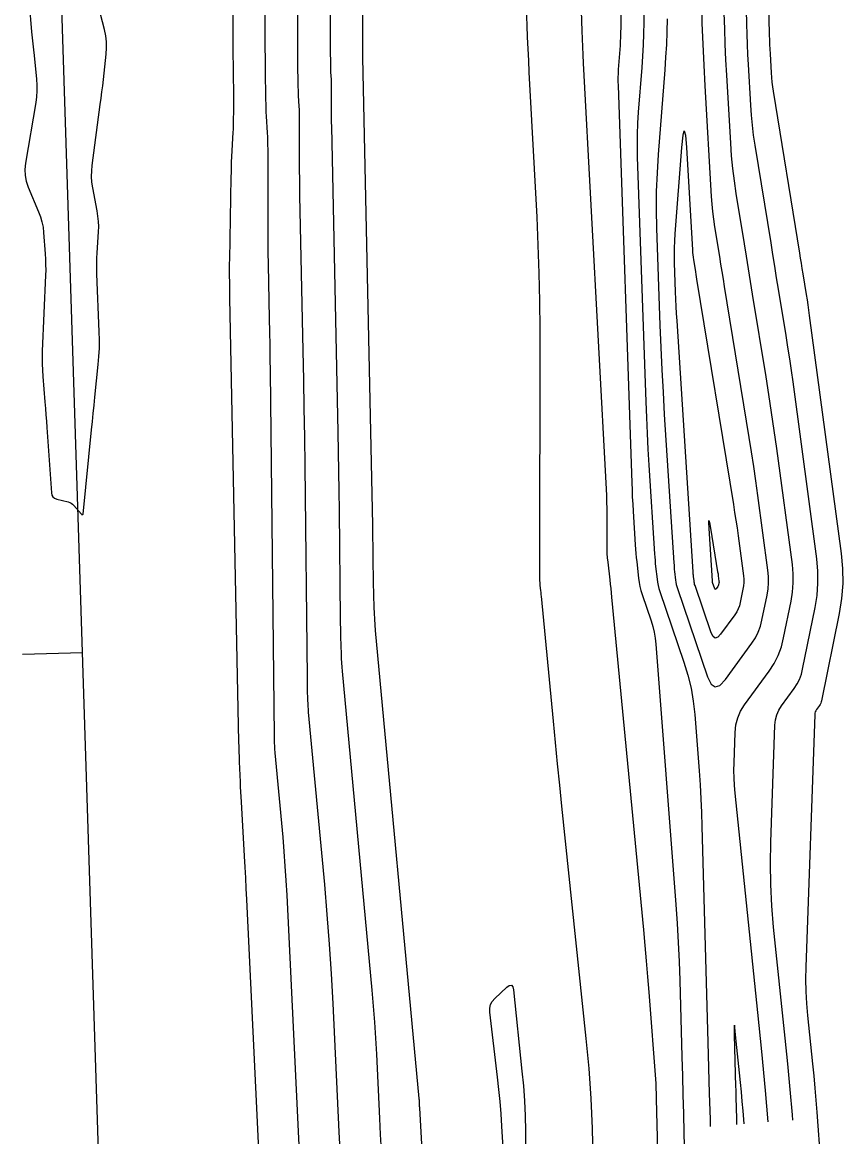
# Model space of a CAD drawing. Extents: x 1768942 to 1774819, y 723037 to 732099.
# Drawn here: x 1770798.7 to 1770880.7, y 725288.6 to 725399.9 of the extents above; entities that cross this region are included whole.
import ezdxf

# ---------------------------------------------------------------- set-up
doc = ezdxf.new("R2010")
doc.units = 0
doc.layers.add('R_Contours', color=7, linetype='Continuous')
doc.layers.add('R_Horz Alg', color=7, linetype='Continuous')

msp = doc.modelspace()

# ---------------------------------------------------------------- linework, layer by layer
at = {"layer": 'R_Contours'}
for points in [[(1770819.5, 725446.92), (1770819.71, 725397.62), (1770819.72, 725397.03), (1770819.72, 725396.45), (1770819.73, 725395.86), (1770819.73, 725395.27), (1770819.77, 725392.32), (1770819.78, 725392.04), (1770819.78, 725391.76), (1770819.78, 725391.48), (1770819.77, 725391.2), (1770819.76, 725390.08), (1770819.75, 725389.8), (1770819.75, 725389.52), (1770819.74, 725389.24), (1770819.72, 725388.96), (1770819.59, 725386.49), (1770819.56, 725385.99), (1770819.54, 725385.49), (1770819.53, 725384.98), (1770819.52, 725384.48), (1770819.37, 725376.21), (1770819.36, 725375.89), (1770819.36, 725375.57), (1770819.36, 725375.25), (1770819.36, 725374.93), (1770819.37, 725373.65), (1770819.37, 725373.33), (1770819.38, 725373.01), (1770819.38, 725372.69), (1770819.39, 725372.37), (1770820.29, 725328.02), (1770820.3, 725327.53), (1770820.31, 725327.03), (1770820.33, 725326.53), (1770820.35, 725326.03), (1770820.43, 725324.04), (1770820.45, 725323.54), (1770820.48, 725323.04), (1770820.5, 725322.55), (1770820.53, 725322.05), (1770820.85, 725316.59), (1770820.91, 725315.51), (1770820.97, 725314.43), (1770821.02, 725313.36), (1770821.07, 725312.28), (1770822.87, 725274.73)], [(1770838.8, 725284.28), (1770838.4, 725291.41), (1770838.4, 725291.49), (1770838.39, 725291.57), (1770838.39, 725291.66), (1770838.38, 725291.74), (1770838.37, 725292.07), (1770838.36, 725292.15), (1770838.36, 725292.23), (1770838.35, 725292.31), (1770838.34, 725292.4), (1770833.99, 725339.15), (1770833.94, 725339.73), (1770833.9, 725340.3), (1770833.87, 725340.88), (1770833.85, 725341.46), (1770833.78, 725344), (1770833.77, 725344.47), (1770833.76, 725344.95), (1770833.75, 725345.42), (1770833.75, 725345.9), (1770833.73, 725347.79), (1770833.72, 725348.27), (1770833.71, 725348.74), (1770833.7, 725349.22), (1770833.7, 725349.69), (1770832.72, 725396.43), (1770832.71, 725396.46), (1770832.71, 725396.49), (1770832.71, 725396.52), (1770832.71, 725396.54), (1770832.71, 725396.7), (1770832.71, 725396.71), (1770832.71, 725396.72), (1770832.71, 725396.73), (1770832.71, 725396.74), (1770832.71, 725396.78), (1770832.71, 725396.79), (1770832.71, 725396.8), (1770832.71, 725396.81), (1770832.71, 725396.82), (1770832.71, 725396.9), (1770832.71, 725396.93), (1770832.71, 725396.96), (1770832.7, 725397.62), (1770832.7, 725397.84), (1770832.7, 725398.07), (1770832.52, 725440.73)], [(1770826.6, 725282.16), (1770825.13, 725312.71), (1770825.06, 725314.16), (1770824.96, 725315.62), (1770824.85, 725317.07), (1770824.73, 725318.52), (1770823.94, 725326.93), (1770823.93, 725327.07), (1770823.92, 725327.21), (1770823.91, 725327.35), (1770823.91, 725327.49), (1770823.89, 725328.05), (1770823.89, 725328.19), (1770823.89, 725328.33), (1770823.88, 725328.47), (1770823.88, 725328.61), (1770823.48, 725365.05), (1770823.46, 725366.36), (1770823.44, 725367.68), (1770823.42, 725369), (1770823.39, 725370.31), (1770823.28, 725375.74), (1770823.26, 725376.98), (1770823.24, 725378.21), (1770823.23, 725379.45), (1770823.23, 725380.68), (1770823.23, 725387.26), (1770823.22, 725387.67), (1770823.22, 725388.09), (1770823.2, 725388.5), (1770823.18, 725388.91), (1770823.08, 725390.56), (1770823.06, 725390.97), (1770823.04, 725391.38), (1770823.03, 725391.79), (1770823.02, 725392.21), (1770822.98, 725395.27), (1770822.97, 725395.92), (1770822.97, 725396.57), (1770822.96, 725397.21), (1770822.96, 725397.86), (1770822.81, 725431.58)], [(1770859.16, 725430.1), (1770858.46, 725398.42), (1770858.45, 725398.02), (1770858.43, 725397.62), (1770858.41, 725397.22), (1770858.38, 725396.82), (1770858.25, 725395.22), (1770858.23, 725394.82), (1770858.21, 725394.43), (1770858.21, 725394.03), (1770858.22, 725393.63), (1770859.59, 725353.92), (1770859.62, 725353.21), (1770859.65, 725352.51), (1770859.69, 725351.8), (1770859.73, 725351.1), (1770859.95, 725347.71), (1770859.98, 725347.29), (1770860.01, 725346.87), (1770860.05, 725346.46), (1770860.09, 725346.04), (1770860.27, 725344.38), (1770860.33, 725343.97), (1770860.41, 725343.56), (1770860.51, 725343.16), (1770860.63, 725342.76), (1770861.53, 725340.14), (1770861.71, 725339.56), (1770861.85, 725338.98), (1770861.95, 725338.39), (1770862.01, 725337.8), (1770864, 725311.79), (1770864.13, 725309.89), (1770864.24, 725307.98), (1770864.33, 725306.08), (1770864.39, 725304.18), (1770864.6, 725296.56), (1770864.66, 725294.66), (1770864.71, 725292.75), (1770864.76, 725290.85), (1770864.81, 725288.94), (1770865.64, 725256.45)], [(1770830.5, 725285.94), (1770830.35, 725289.06), (1770829.74, 725301.87), (1770829.58, 725304.84), (1770829.38, 725307.82), (1770829.16, 725310.79), (1770828.9, 725313.76), (1770827.29, 725331), (1770827.27, 725331.29), (1770827.25, 725331.58), (1770827.23, 725331.86), (1770827.22, 725332.15), (1770827.19, 725333.3), (1770827.18, 725333.58), (1770827.18, 725333.87), (1770827.17, 725334.16), (1770827.17, 725334.44), (1770826.93, 725355.63), (1770826.9, 725358.5), (1770826.86, 725361.37), (1770826.81, 725364.23), (1770826.75, 725367.1), (1770826.42, 725382.64), (1770826.41, 725383.47), (1770826.4, 725384.3), (1770826.39, 725385.14), (1770826.39, 725385.97), (1770826.39, 725390.41), (1770826.39, 725390.69), (1770826.38, 725390.97), (1770826.37, 725391.24), (1770826.36, 725391.52), (1770826.29, 725392.63), (1770826.28, 725392.91), (1770826.27, 725393.19), (1770826.26, 725393.47), (1770826.25, 725393.75), (1770826.22, 725395.81), (1770826.22, 725396.25), (1770826.21, 725396.69), (1770826.21, 725397.12), (1770826.21, 725397.56), (1770826.13, 725416.24)], [(1770861.15, 725414.94), (1770860.81, 725399.92), (1770860.78, 725398.8), (1770860.73, 725397.68), (1770860.67, 725396.56), (1770860.59, 725395.44), (1770860.24, 725390.97), (1770860.17, 725389.86), (1770860.13, 725388.74), (1770860.12, 725387.62), (1770860.15, 725386.5), (1770860.99, 725362.03), (1770861.06, 725360.44), (1770861.13, 725358.86), (1770861.21, 725357.27), (1770861.31, 725355.69), (1770861.88, 725346.81), (1770861.9, 725346.5), (1770861.92, 725346.18), (1770861.95, 725345.87), (1770861.98, 725345.55), (1770862.12, 725344.29), (1770862.16, 725343.98), (1770862.22, 725343.67), (1770862.3, 725343.36), (1770862.39, 725343.06), (1770864.81, 725336), (1770865.21, 725334.71), (1770865.52, 725333.41), (1770865.75, 725332.09), (1770865.89, 725330.75), (1770866.32, 725325.13), (1770866.42, 725323.74), (1770866.5, 725322.35), (1770866.56, 725320.96), (1770866.61, 725319.57), (1770867.21, 725298.02), (1770867.28, 725295.45), (1770867.35, 725292.89), (1770867.42, 725290.32), (1770867.44, 725289.6)], [(1770875.69, 725290.22), (1770875.65, 725290.74), (1770875.43, 725293.3), (1770875.19, 725295.86), (1770874.94, 725298.42), (1770873.78, 725309.52), (1770873.6, 725311.64), (1770873.49, 725313.76), (1770873.45, 725315.88), (1770873.49, 725318.01), (1770873.9, 725329.7), (1770873.96, 725330.22), (1770874.09, 725330.72), (1770874.3, 725331.19), (1770874.57, 725331.64), (1770875.84, 725333.37), (1770876.13, 725333.82), (1770876.36, 725334.28), (1770876.55, 725334.78), (1770876.68, 725335.29), (1770877.93, 725341.46), (1770878.12, 725342.67), (1770878.21, 725343.88), (1770878.2, 725345.09), (1770878.09, 725346.31), (1770875.72, 725364), (1770875.56, 725365.16), (1770875.39, 725366.32), (1770875.21, 725367.48), (1770875.03, 725368.64), (1770874.27, 725373.26), (1770874.08, 725374.42), (1770873.89, 725375.58), (1770873.71, 725376.74), (1770873.52, 725377.89), (1770871.93, 725387.66), (1770871.78, 725388.66), (1770871.66, 725389.66), (1770871.56, 725390.67), (1770871.49, 725391.68), (1770871.26, 725395.72), (1770871.2, 725396.73), (1770871.16, 725397.74), (1770871.12, 725398.75), (1770871.09, 725399.76), (1770870.76, 725414.32)], [(1770829.42, 725406.79), (1770829.46, 725397.26), (1770829.46, 725397.03), (1770829.46, 725396.81), (1770829.46, 725396.58), (1770829.47, 725396.35), (1770829.48, 725395.28), (1770829.48, 725395.14), (1770829.49, 725395), (1770829.49, 725394.85), (1770829.5, 725394.71), (1770829.53, 725394.13), (1770829.54, 725393.99), (1770829.55, 725393.84), (1770829.55, 725393.7), (1770829.55, 725393.56), (1770829.55, 725391.26), (1770829.55, 725390.83), (1770829.56, 725390.39), (1770829.56, 725389.96), (1770829.57, 725389.53), (1770830.21, 725358.97), (1770830.25, 725357.01), (1770830.28, 725355.05), (1770830.31, 725353.1), (1770830.34, 725351.14), (1770830.46, 725340.28), (1770830.46, 725339.84), (1770830.47, 725339.41), (1770830.48, 725338.97), (1770830.49, 725338.54), (1770830.54, 725336.81), (1770830.55, 725336.37), (1770830.57, 725335.94), (1770830.6, 725335.51), (1770830.64, 725335.08), (1770833.61, 725303.23), (1770833.75, 725301.63), (1770833.87, 725300.02), (1770833.97, 725298.42), (1770834.06, 725296.82), (1770834.37, 725290.4), (1770834.44, 725288.8), (1770834.53, 725287.19)], [(1770848.9, 725404.87), (1770849.1, 725399.62), (1770849.15, 725398.45), (1770849.2, 725397.29), (1770849.26, 725396.12), (1770849.32, 725394.95), (1770850.09, 725380.48), (1770850.22, 725377.68), (1770850.31, 725374.88), (1770850.37, 725372.08), (1770850.39, 725369.27), (1770850.38, 725344.25), (1770850.38, 725344.11), (1770850.39, 725343.97), (1770850.4, 725343.83), (1770850.41, 725343.69), (1770850.48, 725343.13), (1770850.49, 725343), (1770850.51, 725342.86), (1770850.52, 725342.72), (1770850.54, 725342.58), (1770851.73, 725330.09), (1770851.94, 725327.97), (1770852.15, 725325.84), (1770852.36, 725323.71), (1770852.58, 725321.59), (1770855.02, 725298.37), (1770855.29, 725295.38), (1770855.5, 725292.38), (1770855.64, 725289.38), (1770855.71, 725286.38)], [(1770873.19, 725405.4), (1770873.34, 725398.65), (1770873.36, 725398.19), (1770873.37, 725397.72), (1770873.4, 725397.25), (1770873.42, 725396.78), (1770873.53, 725394.91), (1770873.56, 725394.44), (1770873.61, 725393.98), (1770873.66, 725393.51), (1770873.73, 725393.05), (1770876.36, 725376.89), (1770876.44, 725376.37), (1770876.52, 725375.86), (1770876.61, 725375.34), (1770876.69, 725374.82), (1770877.03, 725372.74), (1770877.12, 725372.22), (1770877.2, 725371.7), (1770877.27, 725371.18), (1770877.34, 725370.66), (1770880.53, 725346.86), (1770880.67, 725345.36), (1770880.69, 725343.85), (1770880.57, 725342.35), (1770880.33, 725340.85), (1770878.57, 725332.14), (1770878.54, 725332.02), (1770878.49, 725331.9), (1770878.44, 725331.78), (1770878.37, 725331.67), (1770878.06, 725331.25), (1770877.99, 725331.14), (1770877.94, 725331.02), (1770877.91, 725330.9), (1770877.89, 725330.77), (1770877, 725305.51), (1770876.97, 725304.3), (1770876.99, 725303.09), (1770877.06, 725301.88), (1770877.16, 725300.67), (1770877.66, 725295.84), (1770877.79, 725294.64), (1770877.9, 725293.43), (1770878, 725292.22), (1770878.1, 725291.01), (1770878.48, 725286.02)], [(1770799.34, 725401.86), (1770799.6, 725398.98), (1770799.66, 725398.39), (1770799.72, 725397.8), (1770799.78, 725397.21), (1770799.84, 725396.62), (1770800.08, 725394.27), (1770800.13, 725393.68), (1770800.13, 725393.1), (1770800.09, 725392.51), (1770800.01, 725391.93), (1770798.97, 725385.87), (1770798.91, 725385.25), (1770798.94, 725384.65), (1770799.05, 725384.06), (1770799.25, 725383.48), (1770800.3, 725381.01), (1770800.49, 725380.51), (1770800.63, 725380), (1770800.74, 725379.48), (1770800.8, 725378.95), (1770800.96, 725376.8), (1770800.99, 725376.27), (1770801, 725375.73), (1770801.01, 725375.19), (1770800.99, 725374.66), (1770800.66, 725367.09), (1770800.64, 725366.45), (1770800.65, 725365.82), (1770800.67, 725365.18), (1770800.71, 725364.54), (1770800.93, 725362), (1770800.98, 725361.36), (1770801.03, 725360.73), (1770801.08, 725360.09), (1770801.13, 725359.45), (1770801.58, 725352.93), (1770801.63, 725352.7), (1770801.73, 725352.52), (1770801.89, 725352.38), (1770802.11, 725352.3), (1770803.24, 725352.01), (1770803.41, 725351.96), (1770803.56, 725351.88), (1770803.69, 725351.78), (1770803.82, 725351.66), (1770804.57, 725350.79), (1770804.58, 725350.78), (1770804.59, 725350.78), (1770804.6, 725350.77), (1770804.61, 725350.77), (1770804.7, 725350.75), (1770804.71, 725350.75), (1770804.73, 725350.75), (1770804.73, 725350.76), (1770804.74, 725350.78), (1770805.59, 725359.22), (1770805.67, 725360.04), (1770805.76, 725360.86), (1770805.84, 725361.67), (1770805.92, 725362.49), (1770806.26, 725365.75), (1770806.33, 725366.56), (1770806.37, 725367.38), (1770806.38, 725368.2), (1770806.36, 725369.02), (1770806.13, 725374.82), (1770806.11, 725375.35), (1770806.11, 725375.87), (1770806.13, 725376.39), (1770806.15, 725376.92), (1770806.28, 725379.01), (1770806.3, 725379.53), (1770806.28, 725380.05), (1770806.23, 725380.57), (1770806.15, 725381.09), (1770805.71, 725383.41), (1770805.63, 725383.97), (1770805.59, 725384.53), (1770805.6, 725385.09), (1770805.65, 725385.65), (1770806.46, 725391.73), (1770806.54, 725392.36), (1770806.62, 725392.99), (1770806.7, 725393.61), (1770806.77, 725394.24), (1770807.05, 725396.75), (1770807.09, 725397.38), (1770807.08, 725398), (1770807.01, 725398.61), (1770806.88, 725399.23), (1770806.07, 725402.33)], [(1770862.21, 725287.19), (1770862.07, 725292.36), (1770862.07, 725292.49), (1770862.07, 725292.61), (1770862.06, 725292.74), (1770862.06, 725292.87), (1770862.05, 725293.37), (1770862.04, 725293.49), (1770862.04, 725293.62), (1770862.03, 725293.74), (1770862.02, 725293.87), (1770861.33, 725303), (1770861.2, 725304.56), (1770861.07, 725306.13), (1770860.93, 725307.69), (1770860.79, 725309.25), (1770857.61, 725342.5), (1770857.56, 725342.93), (1770857.52, 725343.37), (1770857.47, 725343.8), (1770857.42, 725344.24), (1770857.22, 725345.98), (1770857.18, 725346.42), (1770857.15, 725346.85), (1770857.13, 725347.29), (1770857.12, 725347.73), (1770857.12, 725350.71), (1770857.12, 725351.36), (1770857.11, 725352), (1770857.09, 725352.64), (1770857.06, 725353.29), (1770854.78, 725395.88), (1770854.74, 725396.68), (1770854.7, 725397.49), (1770854.67, 725398.3), (1770854.64, 725399.11), (1770854.49, 725403.1)], [(1770863.15, 725400.28), (1770863.11, 725399.01), (1770863.06, 725397.74), (1770862.98, 725396.47), (1770862.89, 725395.21), (1770862.23, 725386.72), (1770862.12, 725384.89), (1770862.05, 725383.05), (1770862.04, 725381.21), (1770862.08, 725379.37), (1770862.41, 725369.67), (1770862.5, 725367.44), (1770862.6, 725365.21), (1770862.72, 725362.98), (1770862.85, 725360.75), (1770863.8, 725345.92), (1770863.82, 725345.7), (1770863.83, 725345.49), (1770863.85, 725345.27), (1770863.88, 725345.06), (1770863.97, 725344.2), (1770864, 725343.99), (1770864.04, 725343.77), (1770864.09, 725343.57), (1770864.16, 725343.36), (1770867.18, 725334.52), (1770867.53, 725333.81), (1770867.94, 725333.53), (1770868.41, 725333.68), (1770868.95, 725334.25), (1770871.61, 725337.91), (1770871.96, 725338.44), (1770872.24, 725339), (1770872.46, 725339.58), (1770872.61, 725340.19), (1770873.12, 725342.69), (1770873.22, 725343.31), (1770873.27, 725343.94), (1770873.26, 725344.57), (1770873.2, 725345.2), (1770872.2, 725352.66), (1770872, 725354.11), (1770871.79, 725355.56), (1770871.57, 725357.01), (1770871.34, 725358.46), (1770868.88, 725373.53), (1770868.76, 725374.28), (1770868.63, 725375.03), (1770868.51, 725375.78), (1770868.39, 725376.53), (1770867.9, 725379.52), (1770867.79, 725380.27), (1770867.7, 725381.03), (1770867.63, 725381.78), (1770867.57, 725382.54), (1770866.93, 725393.59), (1770866.82, 725395.68), (1770866.72, 725397.77), (1770866.65, 725399.87), (1770866.59, 725401.97)], [(1770873.24, 725290.04), (1770872.97, 725293.17), (1770872.6, 725297.08), (1770872.21, 725300.99), (1770869.93, 725322.9), (1770869.86, 725323.66), (1770869.82, 725324.42), (1770869.81, 725325.18), (1770869.82, 725325.94), (1770869.93, 725328.98), (1770870.01, 725329.72), (1770870.19, 725330.43), (1770870.48, 725331.1), (1770870.88, 725331.73), (1770873.32, 725335.08), (1770873.82, 725335.86), (1770874.23, 725336.67), (1770874.55, 725337.52), (1770874.78, 725338.42), (1770875.52, 725342.08), (1770875.67, 725342.99), (1770875.74, 725343.91), (1770875.73, 725344.83), (1770875.65, 725345.75), (1770874.09, 725357.34), (1770873.84, 725359.14), (1770873.58, 725360.94), (1770873.31, 725362.74), (1770873.02, 725364.53), (1770871.67, 725372.79), (1770871.47, 725374.05), (1770871.26, 725375.3), (1770871.06, 725376.56), (1770870.86, 725377.81), (1770870.04, 725382.83), (1770869.86, 725384.09), (1770869.7, 725385.35), (1770869.58, 725386.61), (1770869.49, 725387.88), (1770869.09, 725394.65), (1770869.01, 725396.2), (1770868.94, 725397.76), (1770868.89, 725399.31), (1770868.84, 725400.86)], [(1770849.53, 725242.25), (1770846.61, 725289.63), (1770846.53, 725290.85), (1770846.43, 725292.08), (1770846.31, 725293.3), (1770846.17, 725294.52), (1770845.4, 725301.02), (1770845.4, 725301.41), (1770845.48, 725301.77), (1770845.65, 725302.09), (1770845.9, 725302.39), (1770847.09, 725303.5), (1770847.35, 725303.69), (1770847.56, 725303.71), (1770847.69, 725303.56), (1770847.77, 725303.24), (1770848.62, 725295.13), (1770848.76, 725293.65), (1770848.86, 725292.16), (1770848.93, 725290.67), (1770848.96, 725289.17), (1770849.53, 725242.25)], [(1770870.82, 725289.86), (1770870.72, 725291.14), (1770870.64, 725292.1), (1770870.56, 725293.05), (1770870.47, 725294), (1770870.38, 725294.96), (1770869.98, 725298.76), (1770869.9, 725299.48), (1770869.85, 725299.71), (1770869.83, 725299.47), (1770869.84, 725298.75), (1770869.98, 725293.55), (1770869.99, 725293.28), (1770870, 725293.02), (1770870, 725292.76), (1770870.01, 725292.5), (1770870.06, 725290.4), (1770870.08, 725289.8)]]:
    msp.add_lwpolyline(points, dxfattribs=at)
for points in [[(1770865.88, 725343.77), (1770865.86, 725343.88), (1770865.83, 725343.99), (1770865.82, 725344.11), (1770865.77, 725344.57), (1770865.76, 725344.68), (1770865.75, 725344.8), (1770865.74, 725344.91), (1770865.73, 725345.03), (1770864.12, 725370.1), (1770864.08, 725370.83), (1770864.04, 725371.56), (1770864.01, 725372.28), (1770863.98, 725373.01), (1770863.88, 725375.91), (1770863.86, 725376.64), (1770863.87, 725377.36), (1770863.89, 725378.09), (1770863.94, 725378.81), (1770864.61, 725387.42), (1770864.74, 725388.68), (1770864.85, 725389.1), (1770864.96, 725388.68), (1770865.06, 725387.42), (1770865.66, 725377.2), (1770865.68, 725376.95), (1770865.7, 725376.7), (1770865.73, 725376.46), (1770865.77, 725376.21), (1770865.92, 725375.24), (1770865.96, 725375), (1770866, 725374.75), (1770866.04, 725374.51), (1770866.08, 725374.26), (1770869.76, 725351.74), (1770869.88, 725350.96), (1770870, 725350.19), (1770870.12, 725349.41), (1770870.22, 725348.63), (1770870.76, 725344.64), (1770870.79, 725344.3), (1770870.79, 725343.97), (1770870.77, 725343.63), (1770870.71, 725343.3), (1770870.44, 725341.96), (1770870.36, 725341.64), (1770870.24, 725341.32), (1770870.09, 725341.03), (1770869.91, 725340.74), (1770868.48, 725338.78), (1770868.19, 725338.48), (1770867.94, 725338.4), (1770867.72, 725338.55), (1770867.54, 725338.93), (1770865.92, 725343.66)], [(1770867.68, 725343.97), (1770867.67, 725343.98), (1770867.67, 725344), (1770867.67, 725344.01), (1770867.66, 725344.07), (1770867.66, 725344.09), (1770867.66, 725344.1), (1770867.66, 725344.12), (1770867.66, 725344.13), (1770867.32, 725349.37), (1770867.29, 725349.95), (1770867.31, 725350.14), (1770867.37, 725349.96), (1770867.47, 725349.38), (1770868.18, 725345.01), (1770868.2, 725344.91), (1770868.22, 725344.81), (1770868.23, 725344.71), (1770868.24, 725344.61), (1770868.31, 725344.08), (1770868.32, 725344.04), (1770868.32, 725344), (1770868.32, 725343.95), (1770868.31, 725343.91), (1770868.27, 725343.73), (1770868.26, 725343.69), (1770868.25, 725343.65), (1770868.23, 725343.61), (1770868.2, 725343.57), (1770868.02, 725343.32), (1770867.98, 725343.28), (1770867.94, 725343.27), (1770867.92, 725343.29), (1770867.89, 725343.34), (1770867.68, 725343.96)]]:
    msp.add_lwpolyline(points, close=True, dxfattribs=at)
at = {"layer": 'R_Horz Alg'}
msp.add_line((1770821.12, 724822.68), (1770798.66, 725525.31), dxfattribs=at)
msp.add_line((1770821.12, 724822.68), (1770798.66, 725525.31), dxfattribs=at)
msp.add_lwpolyline([(1770798.69, 725336.78), (1770804.68, 725336.97)], dxfattribs=at)

doc.saveas('drawing.dxf')
